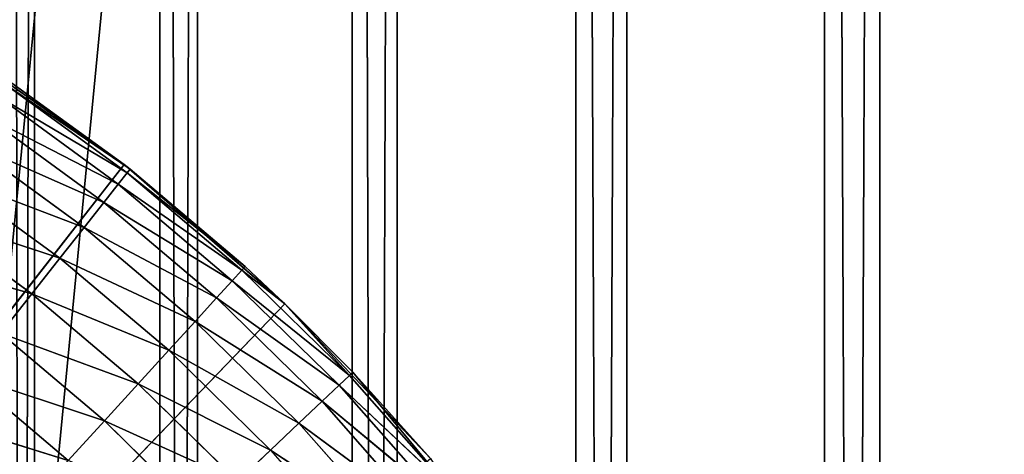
# Model space of a CAD drawing. Extents: x 0.4 to 80.4, y 0.1 to 20.1.
# Tile 479 of 656: x 78.762 to 79.072, y 2.988 to 3.125. Entities that reach past the tile are written whole.
import ezdxf

# ---------------------------------------------------------------- set-up
doc = ezdxf.new("R2010")
doc.units = 0
doc.header["$LTSCALE"] = 2.54
doc.layers.get('0').update_dxf_attribs({"color": 13, "linetype": 'CONTINUOUS'})

# ---------------------------------------------------------------- blocks, each defined once
blk = doc.blocks.new('P__KA_KUCHENNA_MOLISA_STL')
at = {"color": 0}
for p, q in [((78.75745, 0.16711, 71.95804), (78.80611, 19.96711, 71.88574)), ((78.75745, 0.16711, 71.95804), (78.80611, 19.96711, 71.88574)), ((78.76668, 0.16711, 72.45795), (78.76668, 19.96711, 72.45795)), ((78.76668, 0.16711, 72.45795), (78.76668, 19.96711, 72.45795)), ((78.81798, 0.16711, 72.52841), (78.76668, 19.96711, 72.45795)), ((78.81798, 0.16711, 72.52841), (78.76668, 19.96711, 72.45795)), ((78.86659, 19.96711, 71.82298), (78.80611, 0.16711, 71.88574)), ((78.80611, 0.16711, 71.88574), (78.80611, 19.96711, 71.88574)), ((78.80611, 0.16711, 71.88574), (78.80611, 19.96711, 71.88574)), ((78.86659, 19.96711, 71.82298), (78.80611, 0.16711, 71.88574)), ((78.81798, 0.16711, 72.52841), (78.81798, 19.96711, 72.52841)), ((78.81798, 0.16711, 72.52841), (78.81798, 19.96711, 72.52841)), ((78.88074, 0.16711, 72.58889), (78.81798, 19.96711, 72.52841)), ((78.88074, 0.16711, 72.58889), (78.81798, 19.96711, 72.52841)), ((78.86659, 0.16711, 71.82298), (78.93705, 19.96711, 71.77168)), ((78.86659, 0.16711, 71.82298), (78.93705, 19.96711, 71.77168)), ((78.86659, 0.16711, 71.82298), (78.86659, 19.96711, 71.82298)), ((78.86659, 0.16711, 71.82298), (78.86659, 19.96711, 71.82298)), ((78.88074, 0.16711, 72.58889), (78.88074, 19.96711, 72.58889)), ((78.88074, 0.16711, 72.58889), (78.88074, 19.96711, 72.58889)), ((78.95304, 0.16711, 72.63755), (78.88074, 19.96711, 72.58889)), ((78.95304, 0.16711, 72.63755), (78.88074, 19.96711, 72.58889)), ((78.93705, 0.16711, 71.77168), (79.01534, 19.96711, 71.73339)), ((78.93705, 0.16711, 71.77168), (79.01534, 19.96711, 71.73339)), ((78.93705, 0.16711, 71.77168), (78.93705, 19.96711, 71.77168)), ((78.93705, 0.16711, 71.77168), (78.93705, 19.96711, 71.77168)), ((78.95304, 0.16711, 72.63755), (78.95304, 19.96711, 72.63755)), ((78.95304, 0.16711, 72.63755), (78.95304, 19.96711, 72.63755)), ((79.0327, 0.16711, 72.67292), (78.95304, 19.96711, 72.63755)), ((79.0327, 0.16711, 72.67292), (78.95304, 19.96711, 72.63755)), ((79.01534, 0.16711, 71.73339), (79.0991, 19.96711, 71.70928)), ((79.01534, 0.16711, 71.73339), (79.0991, 19.96711, 71.70928)), ((79.01534, 0.16711, 71.73339), (79.01534, 19.96711, 71.73339)), ((79.01534, 0.16711, 71.73339), (79.01534, 19.96711, 71.73339)), ((79.0327, 0.16711, 72.67292), (79.0327, 19.96711, 72.67292)), ((79.0327, 0.16711, 72.67292), (79.0327, 19.96711, 72.67292)), ((78.7239, 2.68682, 89.4), (80.395, 19.86711, 89.4)), ((78.7239, 2.68682, 89.4), (80.395, 19.86711, 89.4)), ((80.395, 19.86711, 89.5), (78.7239, 2.68682, 89.5)), ((80.395, 19.86711, 89.5), (78.7239, 2.68682, 89.5)), ((78.73969, 2.62789, 89.4), (80.395, 19.86711, 89.4)), ((78.73969, 2.62789, 89.4), (80.395, 19.86711, 89.4)), ((78.7401, 3.11794, 89.4), (78.79491, 3.07953, 89.4)), ((78.7401, 3.11794, 89.4), (78.79491, 3.07953, 89.4)), ((78.79491, 3.07953, 89.4), (78.75837, 3.10605, 89)), ((78.79675, 3.07809, 89), (78.75837, 3.10605, 89)), ((78.79491, 3.07953, 89.4), (78.75837, 3.10605, 89)), ((78.79675, 3.07809, 89), (78.75837, 3.10605, 89)), ((78.79675, 3.07809, 89), (78.75753, 3.1048, 88.98264)), ((78.79675, 3.07809, 89), (78.75753, 3.1048, 88.98264)), ((78.79581, 3.0769, 88.98264), (78.75753, 3.1048, 88.98264)), ((78.79581, 3.0769, 88.98264), (78.75753, 3.1048, 88.98264)), ((78.79581, 3.0769, 88.98264), (78.755, 3.10105, 88.9658)), ((78.79581, 3.0769, 88.98264), (78.755, 3.10105, 88.9658)), ((78.79302, 3.07335, 88.9658), (78.755, 3.10105, 88.9658)), ((78.79302, 3.07335, 88.9658), (78.755, 3.10105, 88.9658)), ((78.79302, 3.07335, 88.9658), (78.75089, 3.09495, 88.95)), ((78.79302, 3.07335, 88.9658), (78.75089, 3.09495, 88.95)), ((78.78846, 3.06756, 88.95), (78.75089, 3.09495, 88.95)), ((78.78846, 3.06756, 88.95), (78.75089, 3.09495, 88.95)), ((78.78846, 3.06756, 88.95), (78.74529, 3.08666, 88.93572)), ((78.78846, 3.06756, 88.95), (78.74529, 3.08666, 88.93572)), ((78.78229, 3.0597, 88.93572), (78.74529, 3.08666, 88.93572)), ((78.78229, 3.0597, 88.93572), (78.74529, 3.08666, 88.93572)), ((78.79491, 3.07953, 89.4), (78.395, 2.56711, 89.4)), ((78.79491, 3.07953, 89.4), (78.395, 2.56711, 89.4)), ((78.79675, 3.07809, 89), (78.79491, 3.07953, 89.4)), ((78.79491, 3.07953, 89.4), (78.84548, 3.0357, 89.4)), ((78.79675, 3.07809, 89), (78.79491, 3.07953, 89.4)), ((78.79491, 3.07953, 89.4), (78.84548, 3.0357, 89.4)), ((78.79675, 3.07809, 89), (78.79581, 3.0769, 88.98264)), ((78.79675, 3.07809, 89), (78.79581, 3.0769, 88.98264)), ((78.83297, 3.0474, 89), (78.79675, 3.07809, 89)), ((78.79675, 3.07809, 89), (78.84548, 3.0357, 89.4)), ((78.79675, 3.07809, 89), (78.84548, 3.0357, 89.4)), ((78.83297, 3.0474, 89), (78.79675, 3.07809, 89)), ((78.78229, 3.0597, 88.93572), (78.7384, 3.07644, 88.92339)), ((78.78229, 3.0597, 88.93572), (78.7384, 3.07644, 88.92339)), ((78.77466, 3.05001, 88.92339), (78.7384, 3.07644, 88.92339)), ((78.77466, 3.05001, 88.92339), (78.7384, 3.07644, 88.92339)), ((78.79302, 3.07335, 88.9658), (78.79581, 3.0769, 88.98264)), ((78.79302, 3.07335, 88.9658), (78.79581, 3.0769, 88.98264)), ((78.79581, 3.0769, 88.98264), (78.83195, 3.04628, 88.98264)), ((78.79581, 3.0769, 88.98264), (78.83195, 3.04628, 88.98264)), ((78.79581, 3.0769, 88.98264), (78.83297, 3.0474, 89)), ((78.79581, 3.0769, 88.98264), (78.83297, 3.0474, 89)), ((78.78846, 3.06756, 88.95), (78.79302, 3.07335, 88.9658)), ((78.78846, 3.06756, 88.95), (78.79302, 3.07335, 88.9658)), ((78.79302, 3.07335, 88.9658), (78.82891, 3.04295, 88.9658)), ((78.79302, 3.07335, 88.9658), (78.82891, 3.04295, 88.9658)), ((78.79302, 3.07335, 88.9658), (78.83195, 3.04628, 88.98264)), ((78.79302, 3.07335, 88.9658), (78.83195, 3.04628, 88.98264)), ((78.78229, 3.0597, 88.93572), (78.78846, 3.06756, 88.95)), ((78.78229, 3.0597, 88.93572), (78.78846, 3.06756, 88.95)), ((78.78846, 3.06756, 88.95), (78.82394, 3.0375, 88.95)), ((78.78846, 3.06756, 88.95), (78.82394, 3.0375, 88.95)), ((78.78846, 3.06756, 88.95), (78.82891, 3.04295, 88.9658)), ((78.78846, 3.06756, 88.95), (78.82891, 3.04295, 88.9658)), ((78.77466, 3.05001, 88.92339), (78.73042, 3.0646, 88.9134)), ((78.77466, 3.05001, 88.92339), (78.73042, 3.0646, 88.9134)), ((78.76584, 3.03879, 88.9134), (78.73042, 3.0646, 88.9134)), ((78.76584, 3.03879, 88.9134), (78.73042, 3.0646, 88.9134)), ((78.77466, 3.05001, 88.92339), (78.78229, 3.0597, 88.93572)), ((78.77466, 3.05001, 88.92339), (78.78229, 3.0597, 88.93572)), ((78.78229, 3.0597, 88.93572), (78.81721, 3.03012, 88.93572)), ((78.78229, 3.0597, 88.93572), (78.81721, 3.03012, 88.93572)), ((78.78229, 3.0597, 88.93572), (78.82394, 3.0375, 88.95)), ((78.78229, 3.0597, 88.93572), (78.82394, 3.0375, 88.95)), ((78.76584, 3.03879, 88.9134), (78.72159, 3.0515, 88.90603)), ((78.76584, 3.03879, 88.9134), (78.72159, 3.0515, 88.90603)), ((78.76584, 3.03879, 88.9134), (78.77466, 3.05001, 88.92339)), ((78.76584, 3.03879, 88.9134), (78.77466, 3.05001, 88.92339)), ((78.77466, 3.05001, 88.92339), (78.80891, 3.02101, 88.92339)), ((78.77466, 3.05001, 88.92339), (78.80891, 3.02101, 88.92339)), ((78.77466, 3.05001, 88.92339), (78.81721, 3.03012, 88.93572)), ((78.77466, 3.05001, 88.92339), (78.81721, 3.03012, 88.93572)), ((78.83195, 3.04628, 88.98264), (78.83297, 3.0474, 89)), ((78.83195, 3.04628, 88.98264), (78.83297, 3.0474, 89)), ((78.84548, 3.0357, 89), (78.83297, 3.0474, 89)), ((78.83297, 3.0474, 89), (78.84548, 3.0357, 89.4)), ((78.83297, 3.0474, 89), (78.84548, 3.0357, 89.4)), ((78.84548, 3.0357, 89), (78.83297, 3.0474, 89)), ((78.82891, 3.04295, 88.9658), (78.83195, 3.04628, 88.98264)), ((78.82891, 3.04295, 88.9658), (78.83195, 3.04628, 88.98264)), ((78.84548, 3.0357, 89), (78.83195, 3.04628, 88.98264)), ((78.84548, 3.0357, 89), (78.83195, 3.04628, 88.98264)), ((78.86576, 3.01311, 88.98264), (78.83195, 3.04628, 88.98264)), ((78.86576, 3.01311, 88.98264), (78.83195, 3.04628, 88.98264)), ((78.82394, 3.0375, 88.95), (78.82891, 3.04295, 88.9658)), ((78.82394, 3.0375, 88.95), (78.82891, 3.04295, 88.9658)), ((78.86576, 3.01311, 88.98264), (78.82891, 3.04295, 88.9658)), ((78.86576, 3.01311, 88.98264), (78.82891, 3.04295, 88.9658)), ((78.86249, 3.01001, 88.9658), (78.82891, 3.04295, 88.9658)), ((78.86249, 3.01001, 88.9658), (78.82891, 3.04295, 88.9658)), ((78.75608, 3.02637, 88.90603), (78.76584, 3.03879, 88.9134)), ((78.75608, 3.02637, 88.90603), (78.76584, 3.03879, 88.9134)), ((78.76584, 3.03879, 88.9134), (78.79928, 3.01046, 88.9134)), ((78.76584, 3.03879, 88.9134), (78.79928, 3.01046, 88.9134)), ((78.76584, 3.03879, 88.9134), (78.80891, 3.02101, 88.92339)), ((78.76584, 3.03879, 88.9134), (78.80891, 3.02101, 88.92339)), ((78.81721, 3.03012, 88.93572), (78.82394, 3.0375, 88.95)), ((78.81721, 3.03012, 88.93572), (78.82394, 3.0375, 88.95)), ((78.86249, 3.01001, 88.9658), (78.82394, 3.0375, 88.95)), ((78.86249, 3.01001, 88.9658), (78.82394, 3.0375, 88.95)), ((78.85714, 3.00494, 88.95), (78.82394, 3.0375, 88.95)), ((78.85714, 3.00494, 88.95), (78.82394, 3.0375, 88.95)), ((78.84548, 3.0357, 89.4), (78.395, 2.56711, 89.4)), ((78.84548, 3.0357, 89.4), (78.395, 2.56711, 89.4)), ((78.84548, 3.0357, 89.4), (78.84548, 3.0357, 89)), ((78.84548, 3.0357, 89.4), (78.84548, 3.0357, 89)), ((78.84548, 3.0357, 89.4), (78.86686, 3.01415, 89)), ((78.86686, 3.01415, 89), (78.84548, 3.0357, 89)), ((78.84548, 3.0357, 89.4), (78.86686, 3.01415, 89)), ((78.84548, 3.0357, 89.4), (78.89127, 2.9869, 89.4)), ((78.84548, 3.0357, 89.4), (78.89127, 2.9869, 89.4)), ((78.86686, 3.01415, 89), (78.84548, 3.0357, 89)), ((78.86576, 3.01311, 88.98264), (78.84548, 3.0357, 89)), ((78.86576, 3.01311, 88.98264), (78.84548, 3.0357, 89)), ((78.80891, 3.02101, 88.92339), (78.81721, 3.03012, 88.93572)), ((78.80891, 3.02101, 88.92339), (78.81721, 3.03012, 88.93572)), ((78.85714, 3.00494, 88.95), (78.81721, 3.03012, 88.93572)), ((78.85714, 3.00494, 88.95), (78.81721, 3.03012, 88.93572)), ((78.84988, 2.99806, 88.93572), (78.81721, 3.03012, 88.93572)), ((78.84988, 2.99806, 88.93572), (78.81721, 3.03012, 88.93572)), ((78.75608, 3.02637, 88.90603), (78.78864, 2.99879, 88.90603)), ((78.75608, 3.02637, 88.90603), (78.78864, 2.99879, 88.90603)), ((78.75608, 3.02637, 88.90603), (78.79928, 3.01046, 88.9134)), ((78.75608, 3.02637, 88.90603), (78.79928, 3.01046, 88.9134)), ((78.79928, 3.01046, 88.9134), (78.80891, 3.02101, 88.92339)), ((78.79928, 3.01046, 88.9134), (78.80891, 3.02101, 88.92339)), ((78.84988, 2.99806, 88.93572), (78.80891, 3.02101, 88.92339)), ((78.84988, 2.99806, 88.93572), (78.80891, 3.02101, 88.92339)), ((78.84093, 2.98959, 88.92339), (78.80891, 3.02101, 88.92339)), ((78.84093, 2.98959, 88.92339), (78.80891, 3.02101, 88.92339)), ((78.74567, 3.01313, 88.90152), (78.77729, 2.98634, 88.90152)), ((78.74567, 3.01313, 88.90152), (78.77729, 2.98634, 88.90152)), ((78.74567, 3.01313, 88.90152), (78.78864, 2.99879, 88.90603)), ((78.74567, 3.01313, 88.90152), (78.78864, 2.99879, 88.90603)), ((78.86249, 3.01001, 88.9658), (78.86576, 3.01311, 88.98264)), ((78.86249, 3.01001, 88.9658), (78.86576, 3.01311, 88.98264)), ((78.86686, 3.01415, 89), (78.86576, 3.01311, 88.98264)), ((78.86686, 3.01415, 89), (78.86576, 3.01311, 88.98264)), ((78.86576, 3.01311, 88.98264), (78.89706, 2.97756, 88.98264)), ((78.86576, 3.01311, 88.98264), (78.89706, 2.97756, 88.98264)), ((78.89127, 2.9869, 89.4), (78.86686, 3.01415, 89)), ((78.89127, 2.9869, 89.4), (78.86686, 3.01415, 89)), ((78.89127, 2.9869, 89), (78.86686, 3.01415, 89)), ((78.86686, 3.01415, 89), (78.89706, 2.97756, 88.98264)), ((78.86686, 3.01415, 89), (78.89706, 2.97756, 88.98264)), ((78.89127, 2.9869, 89), (78.86686, 3.01415, 89)), ((78.78864, 2.99879, 88.90603), (78.79928, 3.01046, 88.9134)), ((78.78864, 2.99879, 88.90603), (78.79928, 3.01046, 88.9134)), ((78.84093, 2.98959, 88.92339), (78.79928, 3.01046, 88.9134)), ((78.84093, 2.98959, 88.92339), (78.79928, 3.01046, 88.9134)), ((78.83057, 2.97977, 88.9134), (78.79928, 3.01046, 88.9134)), ((78.83057, 2.97977, 88.9134), (78.79928, 3.01046, 88.9134)), ((78.85714, 3.00494, 88.95), (78.86249, 3.01001, 88.9658)), ((78.85714, 3.00494, 88.95), (78.86249, 3.01001, 88.9658)), ((78.86249, 3.01001, 88.9658), (78.89357, 2.9747, 88.9658)), ((78.86249, 3.01001, 88.9658), (78.89357, 2.9747, 88.9658)), ((78.86249, 3.01001, 88.9658), (78.89706, 2.97756, 88.98264)), ((78.86249, 3.01001, 88.9658), (78.89706, 2.97756, 88.98264)), ((78.84988, 2.99806, 88.93572), (78.85714, 3.00494, 88.95)), ((78.84988, 2.99806, 88.93572), (78.85714, 3.00494, 88.95)), ((78.85714, 3.00494, 88.95), (78.88787, 2.97004, 88.95)), ((78.85714, 3.00494, 88.95), (78.88787, 2.97004, 88.95)), ((78.85714, 3.00494, 88.95), (78.89357, 2.9747, 88.9658)), ((78.85714, 3.00494, 88.95), (78.89357, 2.9747, 88.9658)), ((78.73494, 2.99948, 88.9), (78.77729, 2.98634, 88.90152)), ((78.73494, 2.99948, 88.9), (78.77729, 2.98634, 88.90152)), ((78.77729, 2.98634, 88.90152), (78.78864, 2.99879, 88.90603)), ((78.77729, 2.98634, 88.90152), (78.78864, 2.99879, 88.90603)), ((78.83057, 2.97977, 88.9134), (78.78864, 2.99879, 88.90603)), ((78.83057, 2.97977, 88.9134), (78.78864, 2.99879, 88.90603)), ((78.8191, 2.9689, 88.90603), (78.78864, 2.99879, 88.90603)), ((78.8191, 2.9689, 88.90603), (78.78864, 2.99879, 88.90603)), ((78.84093, 2.98959, 88.92339), (78.84988, 2.99806, 88.93572)), ((78.84093, 2.98959, 88.92339), (78.84988, 2.99806, 88.93572)), ((78.84988, 2.99806, 88.93572), (78.88012, 2.96371, 88.93572)), ((78.84988, 2.99806, 88.93572), (78.88012, 2.96371, 88.93572)), ((78.84988, 2.99806, 88.93572), (78.88787, 2.97004, 88.95)), ((78.84988, 2.99806, 88.93572), (78.88787, 2.97004, 88.95)), ((78.83057, 2.97977, 88.9134), (78.84093, 2.98959, 88.92339)), ((78.83057, 2.97977, 88.9134), (78.84093, 2.98959, 88.92339)), ((78.84093, 2.98959, 88.92339), (78.87058, 2.95591, 88.92339)), ((78.84093, 2.98959, 88.92339), (78.87058, 2.95591, 88.92339)), ((78.84093, 2.98959, 88.92339), (78.88012, 2.96371, 88.93572)), ((78.84093, 2.98959, 88.92339), (78.88012, 2.96371, 88.93572))]:
    blk.add_line(p, q, dxfattribs=at)
mesh = blk.add_polyface(dxfattribs=at)
corners = [(78.72839, 19.96711, 72.37966), (78.72839, 0.16711, 72.37966), (78.76668, 0.16711, 72.45795)]
mesh.append_faces([[corners[k] for k in face] for face in [(0, 1, 2)]], dxfattribs={"color": 0})
mesh = blk.add_polyface(dxfattribs=at)
corners = [(78.72839, 19.96711, 72.37966), (78.76668, 0.16711, 72.45795), (78.76668, 19.96711, 72.45795)]
mesh.append_faces([[corners[k] for k in face] for face in [(0, 1, 2)]], dxfattribs={"color": 0})
mesh = blk.add_polyface(dxfattribs=at)
corners = [(78.80611, 19.96711, 71.88574), (78.80611, 0.16711, 71.88574), (78.75745, 0.16711, 71.95804)]
mesh.append_faces([[corners[k] for k in face] for face in [(0, 1, 2)]], dxfattribs={"color": 0})
mesh = blk.add_polyface(dxfattribs=at)
corners = [(78.80611, 19.96711, 71.88574), (78.75745, 0.16711, 71.95804), (78.75745, 19.96711, 71.95804)]
mesh.append_faces([[corners[k] for k in face] for face in [(0, 1, 2)]], dxfattribs={"color": 0})
mesh = blk.add_polyface(dxfattribs=at)
corners = [(78.76668, 19.96711, 72.45795), (78.76668, 0.16711, 72.45795), (78.81798, 0.16711, 72.52841)]
mesh.append_faces([[corners[k] for k in face] for face in [(0, 1, 2)]], dxfattribs={"color": 0})
mesh = blk.add_polyface(dxfattribs=at)
corners = [(78.76668, 19.96711, 72.45795), (78.81798, 0.16711, 72.52841), (78.81798, 19.96711, 72.52841)]
mesh.append_faces([[corners[k] for k in face] for face in [(0, 1, 2)]], dxfattribs={"color": 0})
mesh = blk.add_polyface(dxfattribs=at)
corners = [(78.86659, 19.96711, 71.82298), (78.80611, 0.16711, 71.88574), (78.80611, 19.96711, 71.88574)]
mesh.append_faces([[corners[k] for k in face] for face in [(0, 1, 2)]], dxfattribs={"color": 0})
mesh = blk.add_polyface(dxfattribs=at)
corners = [(78.86659, 19.96711, 71.82298), (78.86659, 0.16711, 71.82298), (78.80611, 0.16711, 71.88574)]
mesh.append_faces([[corners[k] for k in face] for face in [(0, 1, 2)]], dxfattribs={"color": 0})
mesh = blk.add_polyface(dxfattribs=at)
corners = [(78.88074, 0.16711, 72.58889), (78.81798, 19.96711, 72.52841), (78.81798, 0.16711, 72.52841)]
mesh.append_faces([[corners[k] for k in face] for face in [(0, 1, 2)]], dxfattribs={"color": 0})
mesh = blk.add_polyface(dxfattribs=at)
corners = [(78.88074, 19.96711, 72.58889), (78.81798, 19.96711, 72.52841), (78.88074, 0.16711, 72.58889)]
mesh.append_faces([[corners[k] for k in face] for face in [(0, 1, 2)]], dxfattribs={"color": 0})
mesh = blk.add_polyface(dxfattribs=at)
corners = [(78.93705, 0.16711, 71.77168), (78.86659, 0.16711, 71.82298), (78.93705, 19.96711, 71.77168)]
mesh.append_faces([[corners[k] for k in face] for face in [(0, 1, 2)]], dxfattribs={"color": 0})
mesh = blk.add_polyface(dxfattribs=at)
corners = [(78.93705, 19.96711, 71.77168), (78.86659, 0.16711, 71.82298), (78.86659, 19.96711, 71.82298)]
mesh.append_faces([[corners[k] for k in face] for face in [(0, 1, 2)]], dxfattribs={"color": 0})
mesh = blk.add_polyface(dxfattribs=at)
corners = [(78.95304, 0.16711, 72.63755), (78.88074, 19.96711, 72.58889), (78.88074, 0.16711, 72.58889)]
mesh.append_faces([[corners[k] for k in face] for face in [(0, 1, 2)]], dxfattribs={"color": 0})
mesh = blk.add_polyface(dxfattribs=at)
corners = [(78.95304, 19.96711, 72.63755), (78.88074, 19.96711, 72.58889), (78.95304, 0.16711, 72.63755)]
mesh.append_faces([[corners[k] for k in face] for face in [(0, 1, 2)]], dxfattribs={"color": 0})
mesh = blk.add_polyface(dxfattribs=at)
corners = [(79.01534, 0.16711, 71.73339), (78.93705, 0.16711, 71.77168), (79.01534, 19.96711, 71.73339)]
mesh.append_faces([[corners[k] for k in face] for face in [(0, 1, 2)]], dxfattribs={"color": 0})
mesh = blk.add_polyface(dxfattribs=at)
corners = [(79.01534, 19.96711, 71.73339), (78.93705, 0.16711, 71.77168), (78.93705, 19.96711, 71.77168)]
mesh.append_faces([[corners[k] for k in face] for face in [(0, 1, 2)]], dxfattribs={"color": 0})
mesh = blk.add_polyface(dxfattribs=at)
corners = [(79.0327, 0.16711, 72.67292), (78.95304, 19.96711, 72.63755), (78.95304, 0.16711, 72.63755)]
mesh.append_faces([[corners[k] for k in face] for face in [(0, 1, 2)]], dxfattribs={"color": 0})
mesh = blk.add_polyface(dxfattribs=at)
corners = [(79.0327, 19.96711, 72.67292), (78.95304, 19.96711, 72.63755), (79.0327, 0.16711, 72.67292)]
mesh.append_faces([[corners[k] for k in face] for face in [(0, 1, 2)]], dxfattribs={"color": 0})
mesh = blk.add_polyface(dxfattribs=at)
corners = [(79.0991, 0.16711, 71.70928), (79.01534, 0.16711, 71.73339), (79.0991, 19.96711, 71.70928)]
mesh.append_faces([[corners[k] for k in face] for face in [(0, 1, 2)]], dxfattribs={"color": 0})
mesh = blk.add_polyface(dxfattribs=at)
corners = [(79.0991, 19.96711, 71.70928), (79.01534, 0.16711, 71.73339), (79.01534, 19.96711, 71.73339)]
mesh.append_faces([[corners[k] for k in face] for face in [(0, 1, 2)]], dxfattribs={"color": 0})
mesh = blk.add_polyface(dxfattribs=at)
corners = [(79.11729, 0.16711, 72.69392), (79.0327, 19.96711, 72.67292), (79.0327, 0.16711, 72.67292)]
mesh.append_faces([[corners[k] for k in face] for face in [(0, 1, 2)]], dxfattribs={"color": 0})
mesh = blk.add_polyface(dxfattribs=at)
corners = [(79.11729, 19.96711, 72.69392), (79.0327, 19.96711, 72.67292), (79.11729, 0.16711, 72.69392)]
mesh.append_faces([[corners[k] for k in face] for face in [(0, 1, 2)]], dxfattribs={"color": 0})
mesh = blk.add_polyface(dxfattribs=at)
corners = [(80.395, 19.86711, 89.4), (78.7239, 2.68682, 89.4), (78.69811, 2.74211, 89.4)]
mesh.append_faces([[corners[k] for k in face] for face in [(0, 1, 2)]], dxfattribs={"color": 0})
mesh = blk.add_polyface(dxfattribs=at)
corners = [(80.395, 19.86711, 89.4), (78.69811, 2.74211, 89.4), (78.7239, 17.4474, 89.4)]
mesh.append_faces([[corners[k] for k in face] for face in [(0, 1, 2)]], dxfattribs={"color": 0})
mesh = blk.add_polyface(dxfattribs=at)
corners = [(80.395, 19.86711, 89.5), (78.69811, 2.74211, 89.5), (78.7239, 2.68682, 89.5)]
mesh.append_faces([[corners[k] for k in face] for face in [(0, 1, 2)]], dxfattribs={"color": 0})
mesh = blk.add_polyface(dxfattribs=at)
corners = [(80.395, 19.86711, 89.5), (78.7239, 17.4474, 89.5), (78.69811, 2.74211, 89.5)]
mesh.append_faces([[corners[k] for k in face] for face in [(0, 1, 2)]], dxfattribs={"color": 0})
mesh = blk.add_polyface(dxfattribs=at)
corners = [(80.395, 19.86711, 89.4), (78.73969, 2.62789, 89.4), (78.7239, 2.68682, 89.4)]
mesh.append_faces([[corners[k] for k in face] for face in [(0, 1, 2)]], dxfattribs={"color": 0})
mesh = blk.add_polyface(dxfattribs=at)
corners = [(80.395, 19.86711, 89.5), (78.7239, 2.68682, 89.5), (80.395, 0.26711, 89.5)]
mesh.append_faces([[corners[k] for k in face] for face in [(0, 1, 2)]], dxfattribs={"color": 0})
mesh = blk.add_polyface(dxfattribs=at)
corners = [(80.395, 0.26711, 89.4), (78.73969, 2.62789, 89.4), (80.395, 19.86711, 89.4)]
mesh.append_faces([[corners[k] for k in face] for face in [(0, 1, 2)]], dxfattribs={"color": 0})
mesh = blk.add_polyface(dxfattribs=at)
corners = [(78.79491, 3.07953, 89.4), (78.7401, 3.11794, 89.4), (78.395, 2.56711, 89.4)]
mesh.append_faces([[corners[k] for k in face] for face in [(0, 1, 2)]], dxfattribs={"color": 0})
mesh = blk.add_polyface(dxfattribs=at)
corners = [(78.79491, 3.07953, 89.4), (78.75837, 3.10605, 89), (78.7401, 3.11794, 89.4)]
mesh.append_faces([[corners[k] for k in face] for face in [(0, 1, 2)]], dxfattribs={"color": 0})
mesh = blk.add_polyface(dxfattribs=at)
corners = [(78.79675, 3.07809, 89), (78.75753, 3.1048, 88.98264), (78.75837, 3.10605, 89)]
mesh.append_faces([[corners[k] for k in face] for face in [(0, 1, 2)]], dxfattribs={"color": 0})
mesh = blk.add_polyface(dxfattribs=at)
corners = [(78.79491, 3.07953, 89.4), (78.79675, 3.07809, 89), (78.75837, 3.10605, 89)]
mesh.append_faces([[corners[k] for k in face] for face in [(0, 1, 2)]], dxfattribs={"color": 0})
mesh = blk.add_polyface(dxfattribs=at)
corners = [(78.79581, 3.0769, 88.98264), (78.755, 3.10105, 88.9658), (78.75753, 3.1048, 88.98264)]
mesh.append_faces([[corners[k] for k in face] for face in [(0, 1, 2)]], dxfattribs={"color": 0})
mesh = blk.add_polyface(dxfattribs=at)
corners = [(78.79675, 3.07809, 89), (78.79581, 3.0769, 88.98264), (78.75753, 3.1048, 88.98264)]
mesh.append_faces([[corners[k] for k in face] for face in [(0, 1, 2)]], dxfattribs={"color": 0})
mesh = blk.add_polyface(dxfattribs=at)
corners = [(78.79302, 3.07335, 88.9658), (78.75089, 3.09495, 88.95), (78.755, 3.10105, 88.9658)]
mesh.append_faces([[corners[k] for k in face] for face in [(0, 1, 2)]], dxfattribs={"color": 0})
mesh = blk.add_polyface(dxfattribs=at)
corners = [(78.79581, 3.0769, 88.98264), (78.79302, 3.07335, 88.9658), (78.755, 3.10105, 88.9658)]
mesh.append_faces([[corners[k] for k in face] for face in [(0, 1, 2)]], dxfattribs={"color": 0})
mesh = blk.add_polyface(dxfattribs=at)
corners = [(78.78846, 3.06756, 88.95), (78.74529, 3.08666, 88.93572), (78.75089, 3.09495, 88.95)]
mesh.append_faces([[corners[k] for k in face] for face in [(0, 1, 2)]], dxfattribs={"color": 0})
mesh = blk.add_polyface(dxfattribs=at)
corners = [(78.79302, 3.07335, 88.9658), (78.78846, 3.06756, 88.95), (78.75089, 3.09495, 88.95)]
mesh.append_faces([[corners[k] for k in face] for face in [(0, 1, 2)]], dxfattribs={"color": 0})
mesh = blk.add_polyface(dxfattribs=at)
corners = [(78.78229, 3.0597, 88.93572), (78.7384, 3.07644, 88.92339), (78.74529, 3.08666, 88.93572)]
mesh.append_faces([[corners[k] for k in face] for face in [(0, 1, 2)]], dxfattribs={"color": 0})
mesh = blk.add_polyface(dxfattribs=at)
corners = [(78.78846, 3.06756, 88.95), (78.78229, 3.0597, 88.93572), (78.74529, 3.08666, 88.93572)]
mesh.append_faces([[corners[k] for k in face] for face in [(0, 1, 2)]], dxfattribs={"color": 0})
mesh = blk.add_polyface(dxfattribs=at)
corners = [(78.84548, 3.0357, 89.4), (78.79491, 3.07953, 89.4), (78.395, 2.56711, 89.4)]
mesh.append_faces([[corners[k] for k in face] for face in [(0, 1, 2)]], dxfattribs={"color": 0})
mesh = blk.add_polyface(dxfattribs=at)
corners = [(78.84548, 3.0357, 89.4), (78.79675, 3.07809, 89), (78.79491, 3.07953, 89.4)]
mesh.append_faces([[corners[k] for k in face] for face in [(0, 1, 2)]], dxfattribs={"color": 0})
mesh = blk.add_polyface(dxfattribs=at)
corners = [(78.83297, 3.0474, 89), (78.79581, 3.0769, 88.98264), (78.79675, 3.07809, 89)]
mesh.append_faces([[corners[k] for k in face] for face in [(0, 1, 2)]], dxfattribs={"color": 0})
mesh = blk.add_polyface(dxfattribs=at)
corners = [(78.84548, 3.0357, 89.4), (78.83297, 3.0474, 89), (78.79675, 3.07809, 89)]
mesh.append_faces([[corners[k] for k in face] for face in [(0, 1, 2)]], dxfattribs={"color": 0})
mesh = blk.add_polyface(dxfattribs=at)
corners = [(78.77466, 3.05001, 88.92339), (78.73042, 3.0646, 88.9134), (78.7384, 3.07644, 88.92339)]
mesh.append_faces([[corners[k] for k in face] for face in [(0, 1, 2)]], dxfattribs={"color": 0})
mesh = blk.add_polyface(dxfattribs=at)
corners = [(78.78229, 3.0597, 88.93572), (78.77466, 3.05001, 88.92339), (78.7384, 3.07644, 88.92339)]
mesh.append_faces([[corners[k] for k in face] for face in [(0, 1, 2)]], dxfattribs={"color": 0})
mesh = blk.add_polyface(dxfattribs=at)
corners = [(78.83195, 3.04628, 88.98264), (78.79302, 3.07335, 88.9658), (78.79581, 3.0769, 88.98264)]
mesh.append_faces([[corners[k] for k in face] for face in [(0, 1, 2)]], dxfattribs={"color": 0})
mesh = blk.add_polyface(dxfattribs=at)
corners = [(78.83297, 3.0474, 89), (78.83195, 3.04628, 88.98264), (78.79581, 3.0769, 88.98264)]
mesh.append_faces([[corners[k] for k in face] for face in [(0, 1, 2)]], dxfattribs={"color": 0})
mesh = blk.add_polyface(dxfattribs=at)
corners = [(78.82891, 3.04295, 88.9658), (78.78846, 3.06756, 88.95), (78.79302, 3.07335, 88.9658)]
mesh.append_faces([[corners[k] for k in face] for face in [(0, 1, 2)]], dxfattribs={"color": 0})
mesh = blk.add_polyface(dxfattribs=at)
corners = [(78.83195, 3.04628, 88.98264), (78.82891, 3.04295, 88.9658), (78.79302, 3.07335, 88.9658)]
mesh.append_faces([[corners[k] for k in face] for face in [(0, 1, 2)]], dxfattribs={"color": 0})
mesh = blk.add_polyface(dxfattribs=at)
corners = [(78.82394, 3.0375, 88.95), (78.78229, 3.0597, 88.93572), (78.78846, 3.06756, 88.95)]
mesh.append_faces([[corners[k] for k in face] for face in [(0, 1, 2)]], dxfattribs={"color": 0})
mesh = blk.add_polyface(dxfattribs=at)
corners = [(78.82891, 3.04295, 88.9658), (78.82394, 3.0375, 88.95), (78.78846, 3.06756, 88.95)]
mesh.append_faces([[corners[k] for k in face] for face in [(0, 1, 2)]], dxfattribs={"color": 0})
mesh = blk.add_polyface(dxfattribs=at)
corners = [(78.76584, 3.03879, 88.9134), (78.72159, 3.0515, 88.90603), (78.73042, 3.0646, 88.9134)]
mesh.append_faces([[corners[k] for k in face] for face in [(0, 1, 2)]], dxfattribs={"color": 0})
mesh = blk.add_polyface(dxfattribs=at)
corners = [(78.77466, 3.05001, 88.92339), (78.76584, 3.03879, 88.9134), (78.73042, 3.0646, 88.9134)]
mesh.append_faces([[corners[k] for k in face] for face in [(0, 1, 2)]], dxfattribs={"color": 0})
mesh = blk.add_polyface(dxfattribs=at)
corners = [(78.81721, 3.03012, 88.93572), (78.77466, 3.05001, 88.92339), (78.78229, 3.0597, 88.93572)]
mesh.append_faces([[corners[k] for k in face] for face in [(0, 1, 2)]], dxfattribs={"color": 0})
mesh = blk.add_polyface(dxfattribs=at)
corners = [(78.82394, 3.0375, 88.95), (78.81721, 3.03012, 88.93572), (78.78229, 3.0597, 88.93572)]
mesh.append_faces([[corners[k] for k in face] for face in [(0, 1, 2)]], dxfattribs={"color": 0})
mesh = blk.add_polyface(dxfattribs=at)
corners = [(78.76584, 3.03879, 88.9134), (78.75608, 3.02637, 88.90603), (78.72159, 3.0515, 88.90603)]
mesh.append_faces([[corners[k] for k in face] for face in [(0, 1, 2)]], dxfattribs={"color": 0})
mesh = blk.add_polyface(dxfattribs=at)
corners = [(78.80891, 3.02101, 88.92339), (78.76584, 3.03879, 88.9134), (78.77466, 3.05001, 88.92339)]
mesh.append_faces([[corners[k] for k in face] for face in [(0, 1, 2)]], dxfattribs={"color": 0})
mesh = blk.add_polyface(dxfattribs=at)
corners = [(78.81721, 3.03012, 88.93572), (78.80891, 3.02101, 88.92339), (78.77466, 3.05001, 88.92339)]
mesh.append_faces([[corners[k] for k in face] for face in [(0, 1, 2)]], dxfattribs={"color": 0})
mesh = blk.add_polyface(dxfattribs=at)
corners = [(78.84548, 3.0357, 89), (78.83195, 3.04628, 88.98264), (78.83297, 3.0474, 89)]
mesh.append_faces([[corners[k] for k in face] for face in [(0, 1, 2)]], dxfattribs={"color": 0})
mesh = blk.add_polyface(dxfattribs=at)
corners = [(78.84548, 3.0357, 89.4), (78.84548, 3.0357, 89), (78.83297, 3.0474, 89)]
mesh.append_faces([[corners[k] for k in face] for face in [(0, 1, 2)]], dxfattribs={"color": 0})
mesh = blk.add_polyface(dxfattribs=at)
corners = [(78.86576, 3.01311, 88.98264), (78.82891, 3.04295, 88.9658), (78.83195, 3.04628, 88.98264)]
mesh.append_faces([[corners[k] for k in face] for face in [(0, 1, 2)]], dxfattribs={"color": 0})
mesh = blk.add_polyface(dxfattribs=at)
corners = [(78.84548, 3.0357, 89), (78.86576, 3.01311, 88.98264), (78.83195, 3.04628, 88.98264)]
mesh.append_faces([[corners[k] for k in face] for face in [(0, 1, 2)]], dxfattribs={"color": 0})
mesh = blk.add_polyface(dxfattribs=at)
corners = [(78.86249, 3.01001, 88.9658), (78.82394, 3.0375, 88.95), (78.82891, 3.04295, 88.9658)]
mesh.append_faces([[corners[k] for k in face] for face in [(0, 1, 2)]], dxfattribs={"color": 0})
mesh = blk.add_polyface(dxfattribs=at)
corners = [(78.86576, 3.01311, 88.98264), (78.86249, 3.01001, 88.9658), (78.82891, 3.04295, 88.9658)]
mesh.append_faces([[corners[k] for k in face] for face in [(0, 1, 2)]], dxfattribs={"color": 0})
mesh = blk.add_polyface(dxfattribs=at)
corners = [(78.79928, 3.01046, 88.9134), (78.75608, 3.02637, 88.90603), (78.76584, 3.03879, 88.9134)]
mesh.append_faces([[corners[k] for k in face] for face in [(0, 1, 2)]], dxfattribs={"color": 0})
mesh = blk.add_polyface(dxfattribs=at)
corners = [(78.80891, 3.02101, 88.92339), (78.79928, 3.01046, 88.9134), (78.76584, 3.03879, 88.9134)]
mesh.append_faces([[corners[k] for k in face] for face in [(0, 1, 2)]], dxfattribs={"color": 0})
mesh = blk.add_polyface(dxfattribs=at)
corners = [(78.85714, 3.00494, 88.95), (78.81721, 3.03012, 88.93572), (78.82394, 3.0375, 88.95)]
mesh.append_faces([[corners[k] for k in face] for face in [(0, 1, 2)]], dxfattribs={"color": 0})
mesh = blk.add_polyface(dxfattribs=at)
corners = [(78.86249, 3.01001, 88.9658), (78.85714, 3.00494, 88.95), (78.82394, 3.0375, 88.95)]
mesh.append_faces([[corners[k] for k in face] for face in [(0, 1, 2)]], dxfattribs={"color": 0})
mesh = blk.add_polyface(dxfattribs=at)
corners = [(78.89127, 2.9869, 89.4), (78.84548, 3.0357, 89.4), (78.395, 2.56711, 89.4)]
mesh.append_faces([[corners[k] for k in face] for face in [(0, 1, 2)]], dxfattribs={"color": 0})
mesh = blk.add_polyface(dxfattribs=at)
corners = [(78.84548, 3.0357, 89.4), (78.86686, 3.01415, 89), (78.84548, 3.0357, 89)]
mesh.append_faces([[corners[k] for k in face] for face in [(0, 1, 2)]], dxfattribs={"color": 0})
mesh = blk.add_polyface(dxfattribs=at)
corners = [(78.84548, 3.0357, 89.4), (78.89127, 2.9869, 89.4), (78.86686, 3.01415, 89)]
mesh.append_faces([[corners[k] for k in face] for face in [(0, 1, 2)]], dxfattribs={"color": 0})
mesh = blk.add_polyface(dxfattribs=at)
corners = [(78.84548, 3.0357, 89), (78.86686, 3.01415, 89), (78.86576, 3.01311, 88.98264)]
mesh.append_faces([[corners[k] for k in face] for face in [(0, 1, 2)]], dxfattribs={"color": 0})
mesh = blk.add_polyface(dxfattribs=at)
corners = [(78.84988, 2.99806, 88.93572), (78.80891, 3.02101, 88.92339), (78.81721, 3.03012, 88.93572)]
mesh.append_faces([[corners[k] for k in face] for face in [(0, 1, 2)]], dxfattribs={"color": 0})
mesh = blk.add_polyface(dxfattribs=at)
corners = [(78.85714, 3.00494, 88.95), (78.84988, 2.99806, 88.93572), (78.81721, 3.03012, 88.93572)]
mesh.append_faces([[corners[k] for k in face] for face in [(0, 1, 2)]], dxfattribs={"color": 0})
mesh = blk.add_polyface(dxfattribs=at)
corners = [(78.78864, 2.99879, 88.90603), (78.74567, 3.01313, 88.90152), (78.75608, 3.02637, 88.90603)]
mesh.append_faces([[corners[k] for k in face] for face in [(0, 1, 2)]], dxfattribs={"color": 0})
mesh = blk.add_polyface(dxfattribs=at)
corners = [(78.79928, 3.01046, 88.9134), (78.78864, 2.99879, 88.90603), (78.75608, 3.02637, 88.90603)]
mesh.append_faces([[corners[k] for k in face] for face in [(0, 1, 2)]], dxfattribs={"color": 0})
mesh = blk.add_polyface(dxfattribs=at)
corners = [(78.84093, 2.98959, 88.92339), (78.79928, 3.01046, 88.9134), (78.80891, 3.02101, 88.92339)]
mesh.append_faces([[corners[k] for k in face] for face in [(0, 1, 2)]], dxfattribs={"color": 0})
mesh = blk.add_polyface(dxfattribs=at)
corners = [(78.84988, 2.99806, 88.93572), (78.84093, 2.98959, 88.92339), (78.80891, 3.02101, 88.92339)]
mesh.append_faces([[corners[k] for k in face] for face in [(0, 1, 2)]], dxfattribs={"color": 0})
mesh = blk.add_polyface(dxfattribs=at)
corners = [(78.77729, 2.98634, 88.90152), (78.73494, 2.99948, 88.9), (78.74567, 3.01313, 88.90152)]
mesh.append_faces([[corners[k] for k in face] for face in [(0, 1, 2)]], dxfattribs={"color": 0})
mesh = blk.add_polyface(dxfattribs=at)
corners = [(78.78864, 2.99879, 88.90603), (78.77729, 2.98634, 88.90152), (78.74567, 3.01313, 88.90152)]
mesh.append_faces([[corners[k] for k in face] for face in [(0, 1, 2)]], dxfattribs={"color": 0})
mesh = blk.add_polyface(dxfattribs=at)
corners = [(78.86576, 3.01311, 88.98264), (78.89706, 2.97756, 88.98264), (78.86249, 3.01001, 88.9658)]
mesh.append_faces([[corners[k] for k in face] for face in [(0, 1, 2)]], dxfattribs={"color": 0})
mesh = blk.add_polyface(dxfattribs=at)
corners = [(78.86686, 3.01415, 89), (78.89706, 2.97756, 88.98264), (78.86576, 3.01311, 88.98264)]
mesh.append_faces([[corners[k] for k in face] for face in [(0, 1, 2)]], dxfattribs={"color": 0})
mesh = blk.add_polyface(dxfattribs=at)
corners = [(78.86686, 3.01415, 89), (78.89127, 2.9869, 89.4), (78.89127, 2.9869, 89)]
mesh.append_faces([[corners[k] for k in face] for face in [(0, 1, 2)]], dxfattribs={"color": 0})
mesh = blk.add_polyface(dxfattribs=at)
corners = [(78.86686, 3.01415, 89), (78.89127, 2.9869, 89), (78.89706, 2.97756, 88.98264)]
mesh.append_faces([[corners[k] for k in face] for face in [(0, 1, 2)]], dxfattribs={"color": 0})
mesh = blk.add_polyface(dxfattribs=at)
corners = [(78.83057, 2.97977, 88.9134), (78.78864, 2.99879, 88.90603), (78.79928, 3.01046, 88.9134)]
mesh.append_faces([[corners[k] for k in face] for face in [(0, 1, 2)]], dxfattribs={"color": 0})
mesh = blk.add_polyface(dxfattribs=at)
corners = [(78.84093, 2.98959, 88.92339), (78.83057, 2.97977, 88.9134), (78.79928, 3.01046, 88.9134)]
mesh.append_faces([[corners[k] for k in face] for face in [(0, 1, 2)]], dxfattribs={"color": 0})
mesh = blk.add_polyface(dxfattribs=at)
corners = [(78.86249, 3.01001, 88.9658), (78.89357, 2.9747, 88.9658), (78.85714, 3.00494, 88.95)]
mesh.append_faces([[corners[k] for k in face] for face in [(0, 1, 2)]], dxfattribs={"color": 0})
mesh = blk.add_polyface(dxfattribs=at)
corners = [(78.86249, 3.01001, 88.9658), (78.89706, 2.97756, 88.98264), (78.89357, 2.9747, 88.9658)]
mesh.append_faces([[corners[k] for k in face] for face in [(0, 1, 2)]], dxfattribs={"color": 0})
mesh = blk.add_polyface(dxfattribs=at)
corners = [(78.85714, 3.00494, 88.95), (78.88787, 2.97004, 88.95), (78.84988, 2.99806, 88.93572)]
mesh.append_faces([[corners[k] for k in face] for face in [(0, 1, 2)]], dxfattribs={"color": 0})
mesh = blk.add_polyface(dxfattribs=at)
corners = [(78.85714, 3.00494, 88.95), (78.89357, 2.9747, 88.9658), (78.88787, 2.97004, 88.95)]
mesh.append_faces([[corners[k] for k in face] for face in [(0, 1, 2)]], dxfattribs={"color": 0})
mesh = blk.add_polyface(dxfattribs=at)
corners = [(78.76559, 2.97351, 88.9), (78.395, 2.56711, 88.9), (78.73494, 2.99948, 88.9)]
mesh.append_faces([[corners[k] for k in face] for face in [(0, 1, 2)]], dxfattribs={"color": 0})
mesh = blk.add_polyface(dxfattribs=at)
corners = [(78.77729, 2.98634, 88.90152), (78.76559, 2.97351, 88.9), (78.73494, 2.99948, 88.9)]
mesh.append_faces([[corners[k] for k in face] for face in [(0, 1, 2)]], dxfattribs={"color": 0})
mesh = blk.add_polyface(dxfattribs=at)
corners = [(78.8191, 2.9689, 88.90603), (78.77729, 2.98634, 88.90152), (78.78864, 2.99879, 88.90603)]
mesh.append_faces([[corners[k] for k in face] for face in [(0, 1, 2)]], dxfattribs={"color": 0})
mesh = blk.add_polyface(dxfattribs=at)
corners = [(78.83057, 2.97977, 88.9134), (78.8191, 2.9689, 88.90603), (78.78864, 2.99879, 88.90603)]
mesh.append_faces([[corners[k] for k in face] for face in [(0, 1, 2)]], dxfattribs={"color": 0})
mesh = blk.add_polyface(dxfattribs=at)
corners = [(78.88012, 2.96371, 88.93572), (78.84093, 2.98959, 88.92339), (78.84988, 2.99806, 88.93572)]
mesh.append_faces([[corners[k] for k in face] for face in [(0, 1, 2)]], dxfattribs={"color": 0})
mesh = blk.add_polyface(dxfattribs=at)
corners = [(78.84988, 2.99806, 88.93572), (78.88787, 2.97004, 88.95), (78.88012, 2.96371, 88.93572)]
mesh.append_faces([[corners[k] for k in face] for face in [(0, 1, 2)]], dxfattribs={"color": 0})
mesh = blk.add_polyface(dxfattribs=at)
corners = [(78.87058, 2.95591, 88.92339), (78.83057, 2.97977, 88.9134), (78.84093, 2.98959, 88.92339)]
mesh.append_faces([[corners[k] for k in face] for face in [(0, 1, 2)]], dxfattribs={"color": 0})
mesh = blk.add_polyface(dxfattribs=at)
corners = [(78.88012, 2.96371, 88.93572), (78.87058, 2.95591, 88.92339), (78.84093, 2.98959, 88.92339)]
mesh.append_faces([[corners[k] for k in face] for face in [(0, 1, 2)]], dxfattribs={"color": 0})

msp = doc.modelspace()

# ---------------------------------------------------------------- block references
at = {"color": 0}
msp.add_blockref('P__KA_KUCHENNA_MOLISA_STL', (0, 0), dxfattribs=at)

doc.saveas('drawing.dxf')
